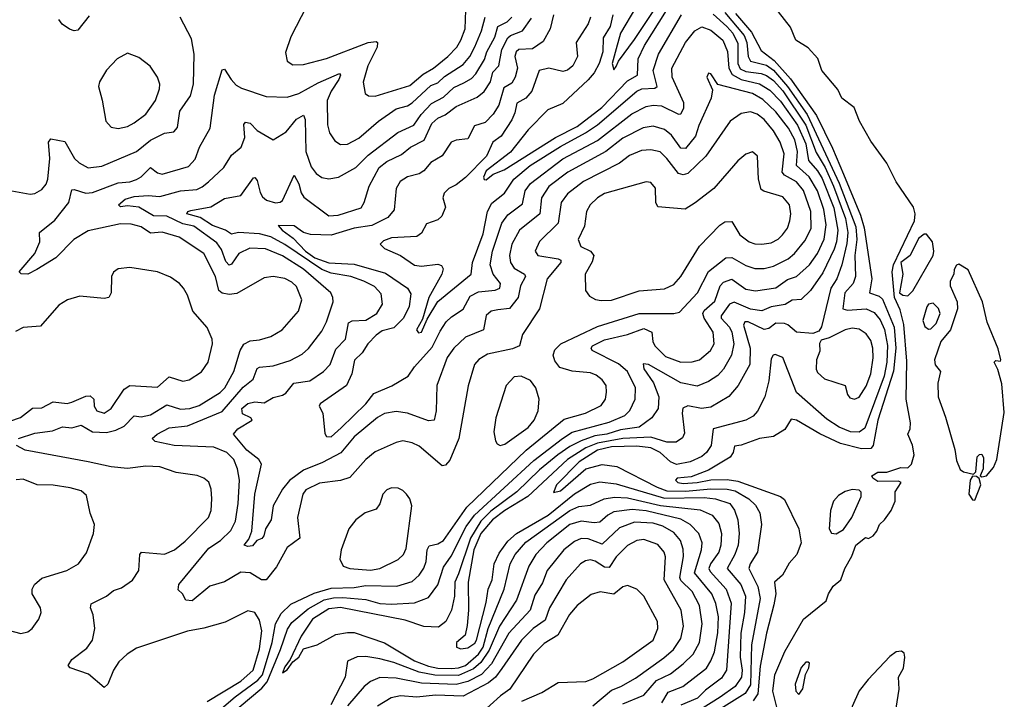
# Model space of a CAD drawing. Extents: x 1603745 to 1745082, y 385868 to 533966.
# Tile 567 of 646: x 1625090 to 1629342, y 524220 to 527154. Entities that reach past the tile are written whole.
import ezdxf

# ---------------------------------------------------------------- set-up
doc = ezdxf.new("R2010")
doc.units = 0

msp = doc.modelspace()

# ---------------------------------------------------------------- linework, layer by layer
at = {"layer": '0CON20XD'}
for points in [[(1628392.9, 524052.9), (1628342.1, 524255), (1628351.1, 524325), (1628394.6, 524425.4), (1628475, 524565.8), (1628572.5, 524645), (1628582, 524675), (1628602, 524708), (1628636.2, 524735), (1628652.5, 524785), (1628683, 524837), (1628700.8, 524885), (1628741.7, 524918.3), (1628755, 524914.4), (1628775, 524926), (1628790.6, 524945), (1628802.2, 524975), (1628825, 524993.8), (1628853.2, 525035), (1628871.1, 525075), (1628870.8, 525115), (1628896, 525155), (1628885, 525160.8), (1628795, 525160), (1628774, 525175), (1628770, 525185), (1628795, 525200.8), (1628835, 525200.4), (1628895, 525221.1), (1628925, 525219.4), (1628940.8, 525235), (1628952.2, 525275), (1628945, 525316.7), (1628925.8, 525365), (1628935, 525387.5), (1628936.7, 525413.3), (1628917.8, 525515), (1628920.7, 525679.3), (1628907.3, 525837.3), (1628891.4, 525901.4), (1628868.1, 525955), (1628857.3, 526065), (1628863.1, 526095), (1628953.4, 526285), (1628956.8, 526315), (1628950.2, 526345), (1628874.4, 526454.4), (1628834.9, 526534.9), (1628765, 526630), (1628716.6, 526715), (1628693.9, 526775), (1628640.4, 526815), (1628623, 526853), (1628554.3, 526934.3), (1628536.6, 526986.6), (1628495, 527032), (1628441.2, 527065), (1628418.8, 527121.2), (1628315.2, 527255.2)], [(1626328.7, 527211.3), (1626260.5, 527079.5), (1626238, 527012), (1626245.3, 526975.3), (1626269.1, 526959.1), (1626315, 526960.4), (1626415, 526986.7), (1626595, 527055.7), (1626629.7, 527059.7), (1626635.4, 527055), (1626633.4, 527035), (1626593.4, 526955), (1626573.7, 526883.7), (1626582.5, 526835), (1626595.5, 526825.5), (1626625, 526823.6)], [(1627650.9, 527175), (1627639.1, 527125), (1627609.8, 527075), (1627607.9, 527015), (1627592.4, 526965), (1627570.6, 526925), (1627545, 526894.8), (1627435, 526792.2), (1627371.2, 526765), (1627285, 526678.8), (1627208.8, 526581.2), (1627105, 526500.6), (1627093.3, 526473.3), (1627095, 526463.3), (1627105, 526462.7), (1627135, 526487.5), (1627182.2, 526505), (1627404.2, 526645.8), (1627497.6, 526692.4), (1627603.9, 526775), (1627715, 526890.2), (1627758.1, 526915), (1627761.2, 526985), (1627788.3, 527041.7), (1627915, 527244.7)], [(1627748.4, 527205), (1627684.9, 527095.1), (1627665, 527028.5), (1627648, 526965), (1627655, 526936.7), (1627665, 526951.2), (1627675.5, 526975), (1627745, 527067.6), (1627845, 527218.9)], [(1624975, 526430), (1625135, 526400), (1625155, 526403.3), (1625185, 526420.6), (1625205, 526444.2), (1625211.1, 526465), (1625220, 526555), (1625213.8, 526625), (1625225, 526640), (1625285, 526627.8), (1625326.2, 526555), (1625346.1, 526536.1), (1625385, 526514), (1625445, 526521.2), (1625595, 526584.2), (1625655, 526633.9), (1625715, 526663.6), (1625755, 526670), (1625771.2, 526688.8), (1625781.4, 526758.6), (1625827.2, 526825), (1625840.7, 526875), (1625843.6, 527005), (1625831.8, 527071.7), (1625782.9, 527165)], [(1625084.2, 525345), (1625155, 525368.6), (1625231.5, 525378.5), (1625275, 525396.7), (1625315, 525391.6), (1625355, 525402.7), (1625405, 525374), (1625465, 525371), (1625505, 525380.9), (1625541.8, 525398.2), (1625585, 525444.1), (1625615, 525439.7), (1625655, 525448), (1625725, 525491), (1625785, 525471.7), (1625825, 525475.6), (1625865, 525488.3), (1625955, 525544.2), (1625975.7, 525565), (1626014, 525635), (1626042.2, 525725), (1626057.7, 525752.2), (1626085, 525767.9), (1626125, 525771.5), (1626175, 525785.6), (1626222.9, 525815), (1626293.6, 525895), (1626307.7, 525945), (1626285, 526001.5), (1626265, 526020.8), (1626235, 526036.6), (1626185, 526044.6), (1626145, 526039.4), (1626028.1, 525971.9), (1625995, 525967.2), (1625965, 525973.6), (1625950.6, 525985), (1625935.2, 526045), (1625885.3, 526145), (1625779.2, 526215), (1625705, 526236.2), (1625655, 526232.8), (1625615, 526259.7), (1625571.7, 526271.7), (1625525, 526271.8), (1625385, 526242.1), (1625324.1, 526205), (1625245.6, 526125), (1625164.6, 526075.4), (1625125, 526055.8), (1625096.7, 526056.7), (1625087.5, 526065), (1625155.8, 526144.2), (1625176.4, 526195), (1625175.8, 526235), (1625241.4, 526288.6), (1625301.9, 526365), (1625315, 526418.6), (1625325, 526420.4), (1625375, 526404.3), (1625405, 526407.1), (1625515, 526449.5), (1625565, 526453.9), (1625595, 526463.2), (1625615, 526475.3), (1625655, 526516.2), (1625685, 526492.8), (1625705, 526487.1), (1625819.4, 526520.6), (1625848.1, 526551.9), (1625866.8, 526603.2), (1625913.2, 526685), (1625931.7, 526828.3), (1625965, 526938), (1625975, 526940), (1626002.9, 526895), (1626025, 526871.5), (1626048.5, 526858.5), (1626155, 526822.1), (1626245, 526819.2), (1626295, 526835.3), (1626378.6, 526881.4), (1626471.2, 526921.2), (1626475.3, 526915), (1626468, 526895), (1626434.8, 526845), (1626417.5, 526805), (1626419.5, 526699.5), (1626427.9, 526665), (1626450.1, 526630.1), (1626475, 526615.5), (1626505, 526616.2), (1626555, 526642.8), (1626638.7, 526715), (1626715, 526769.3), (1626765, 526782.3), (1626785, 526794.4), (1626865, 526869.2), (1626895, 526881.5), (1626925, 526909), (1627005, 526959.7), (1627033.9, 526995), (1627055, 527036.2), (1627084.8, 527105), (1627099.5, 527165)], [(1625389.4, 527170.6), (1625341.7, 527108.3), (1625325, 527105.2), (1625305, 527113.3), (1625274, 527134), (1625259.1, 527155)], [(1627605, 525598.5), (1627579.7, 525619.7), (1627555, 525629.7), (1627475, 525636), (1627421.9, 525651.9), (1627401.2, 525681.2), (1627393.9, 525706.1), (1627401, 525729), (1627426.3, 525753.7), (1627585, 525829.8), (1627764.3, 525885.7), (1627915, 525884.7), (1627938.7, 525891.3), (1628017.1, 525975), (1628063.7, 526066.3), (1628139.2, 526125), (1628165, 526126.7), (1628225, 526092.4), (1628265, 526079.5), (1628305, 526079.7), (1628345, 526089.1), (1628408, 526122), (1628435.9, 526145), (1628480.4, 526199.6), (1628507.4, 526252.6), (1628506.6, 526325), (1628475, 526416.6), (1628445, 526454), (1628392.4, 526482.4), (1628382, 526495), (1628390.8, 526575), (1628373.9, 526625), (1628345, 526673.4), (1628305, 526723.1), (1628275, 526745.8), (1628245, 526755.9), (1628205, 526748.2), (1628158.2, 526715), (1628052.8, 526565), (1627975, 526489.2), (1627955, 526484.6), (1627935, 526489.6), (1627885, 526554.7), (1627855, 526582.8), (1627815, 526592.2), (1627775, 526588.4), (1627723.2, 526566.8), (1627679.5, 526535), (1627525, 526455.7), (1627455, 526401.6), (1627427.5, 526365), (1627415.7, 526275), (1627334.4, 526195.6), (1627316.2, 526155), (1627327.5, 526135), (1627415, 526121.7), (1627426.2, 526115), (1627426.9, 526105), (1627367.1, 526035), (1627335.3, 525905), (1627260.5, 525795), (1627248, 525745), (1627217.9, 525732.1), (1627109.6, 525710.4), (1627072.8, 525687.2), (1627054.6, 525665), (1627026.4, 525573.6), (1626985.9, 525345), (1626947.9, 525252.1), (1626928.9, 525231.1), (1626915, 525228.2), (1626815, 525312.3), (1626785, 525327.5), (1626745, 525335.4), (1626715, 525328.8), (1626625, 525288.2), (1626585, 525254.5), (1626515, 525177.7), (1626475, 525164.6), (1626385, 525152.1), (1626325, 525123.5), (1626312.7, 525105), (1626289.3, 525005), (1626300, 524915), (1626245.7, 524874.3), (1626198.8, 524791.2), (1626155, 524735.5), (1626134, 524735), (1626085, 524766.1), (1626045, 524768), (1625975, 524726.6), (1625911.4, 524708.6), (1625835, 524644.5), (1625808, 524648), (1625793.3, 524675), (1625775, 524692.5), (1625777.9, 524715), (1625907.2, 524872.8), (1625957.7, 524905), (1626002.2, 524947.8), (1626021.5, 524988.5), (1626033.7, 525065), (1626039, 525165), (1626030.8, 525215), (1626014.6, 525255), (1625984.7, 525284.7), (1625928.2, 525308.2), (1625757.5, 525315), (1625675, 525332.5), (1625662, 525345), (1625683.1, 525365), (1625735, 525391.1), (1625815, 525399.8), (1625965, 525462.9), (1626055, 525567.2), (1626097.6, 525602.4), (1626115, 525647.9), (1626125.7, 525654.3), (1626185, 525659.3), (1626257.5, 525682.5), (1626310.1, 525709.9), (1626336.4, 525733.6), (1626395, 525809.6), (1626415, 525849.2), (1626442.9, 525935), (1626442.7, 525955), (1626433.3, 525975), (1626315, 526077.4), (1626225, 526134.5), (1626150.8, 526165), (1626083.2, 526166.8), (1626036.2, 526143.8), (1626005, 526097.7), (1625995, 526094.6), (1625980.3, 526110.3), (1625961.4, 526161.4), (1625940.6, 526190.6), (1625841.8, 526261.8), (1625795, 526272), (1625725, 526305.6), (1625667.2, 526307.2), (1625603.9, 526343.9), (1625555, 526350), (1625525.9, 526345.9), (1625516.2, 526355), (1625545, 526379.6), (1625585, 526390.6), (1625644.5, 526394.5), (1625695, 526390.2), (1625785, 526414.3), (1625855, 526421.1), (1625878.5, 526431.5), (1625905, 526453.9), (1625971.4, 526515), (1626005, 526568.9), (1626046.7, 526603.3), (1626061.8, 526645), (1626058.2, 526701.8), (1626065, 526710.9), (1626085, 526707.1), (1626115.6, 526675), (1626185, 526635.6), (1626240.9, 526669.1), (1626285, 526723.7), (1626315, 526742.2), (1626323.2, 526723.3), (1626325.2, 526585.2), (1626348.7, 526518.7), (1626369.6, 526489.6), (1626395, 526471.8), (1626425, 526467.3), (1626466.2, 526473.8), (1626542.1, 526515), (1626595, 526568.6), (1626722.7, 526667.3), (1626791.9, 526698.1), (1626823.7, 526745), (1626868.7, 526791.3), (1626920.2, 526819.8), (1626965, 526861.6), (1627008.5, 526881.5), (1627040.4, 526899.6), (1627059.9, 526920.1), (1627097.5, 526982.5), (1627106.7, 527015), (1627142.1, 527077.9), (1627155, 527124.7), (1627194.9, 527145.1), (1627215.1, 527164.9)], [(1627394.8, 527175), (1627381.1, 527115), (1627350, 527060), (1627305, 527028.6), (1627245.5, 527024.5), (1627234.4, 527015.6), (1627227.9, 526995), (1627239.6, 526945), (1627230, 526905), (1627215, 526879.3), (1627180.4, 526859.6), (1627159.3, 526785), (1627135, 526746.1), (1627100.2, 526709.7), (1627054, 526696), (1627025, 526639.2), (1626975, 526633.6), (1626953.3, 526625), (1626913.6, 526566.4), (1626865, 526537.9), (1626835, 526501.2), (1626815, 526488.9), (1626765, 526475.4), (1626733.3, 526455), (1626716.2, 526425), (1626706.7, 526333.3), (1626679.9, 526300.1), (1626610.4, 526265), (1626535, 526254.1), (1626435, 526223.8), (1626346.4, 526226.4), (1626315, 526234.7), (1626301.1, 526245), (1626275, 526263.2), (1626206.7, 526265), (1626224.1, 526245), (1626270.9, 526210.9), (1626324.7, 526155), (1626365, 526125.3), (1626425, 526104.2), (1626535, 526098.9), (1626669.3, 526059.3), (1626765.2, 525995.2), (1626779.6, 525969.6), (1626772.4, 525915), (1626747.9, 525865), (1626705, 525823.7), (1626655, 525809.8), (1626628.8, 525791.2), (1626593.9, 525755), (1626568.2, 525715), (1626535.6, 525684.4), (1626524.8, 525625), (1626501.2, 525575), (1626387.1, 525495), (1626383.1, 525485), (1626399.6, 525455), (1626407.6, 525367.6), (1626414.4, 525354.4), (1626435, 525353.1), (1626478.5, 525391.5)], [(1626625, 526823.6), (1626775, 526870), (1626831.8, 526918.2), (1626876.3, 526945), (1626938.9, 526995), (1626977, 527035), (1626995.6, 527065), (1627014, 527115), (1627017.2, 527195)], [(1627554.7, 527165), (1627545, 527135.7), (1627492.7, 527055), (1627498.2, 526995), (1627479.1, 526955), (1627455, 526935.6), (1627435, 526929.5), (1627375, 526944.1), (1627332.7, 526935), (1627301.2, 526845), (1627276.2, 526815), (1627236.5, 526793.5), (1627228.4, 526751.6), (1627215, 526721.5), (1627169.5, 526650.5), (1627133.2, 526625), (1627105.2, 526565), (1627015, 526471.8), (1626975, 526440.8), (1626943.3, 526425), (1626923.6, 526405), (1626916.5, 526385), (1626928.2, 526345), (1626913.5, 526305), (1626895, 526290.2), (1626847.3, 526272.7), (1626825, 526232.8), (1626805, 526217.1), (1626695, 526211.5), (1626661.2, 526198.8), (1626646.7, 526185), (1626665.5, 526165.5), (1626734, 526135), (1626795, 526093.7), (1626825, 526090.2), (1626895, 526098.5), (1626912, 526092), (1626918.3, 526078.3), (1626913.2, 526055), (1626856.6, 525955), (1626829.2, 525860.8), (1626803.2, 525815), (1626812, 525802), (1626825, 525804.6), (1626848.8, 525861.2), (1626895, 525937.5), (1627039.6, 526055), (1627045.5, 526105), (1627091.2, 526228.8), (1627109.5, 526325), (1627128.9, 526361.1), (1627183.3, 526405), (1627223.6, 526465), (1627294.8, 526525), (1627425, 526606.8), (1627533.8, 526665), (1627585, 526699.7), (1627754.9, 526845.1), (1627777.1, 526855), (1627832, 526858), (1627843.3, 526865), (1627825.5, 526935), (1627848.3, 527005), (1627947.4, 527175)], [(1628085, 527177), (1628144.2, 527125), (1628169.3, 527095), (1628190.5, 527050.5), (1628191.7, 526965), (1628201.7, 526941.7), (1628225, 526929.5), (1628291.6, 526921.6), (1628315, 526913.2), (1628345, 526891.1), (1628385, 526846.1), (1628485, 526699.1), (1628529.8, 526579.8), (1628567.8, 526515), (1628604.6, 526435), (1628655.3, 526295), (1628665.7, 526235), (1628661.9, 526188.1), (1628640.8, 526095), (1628618, 526035), (1628592.4, 525995), (1628552.6, 525827.4), (1628540.6, 525809.4), (1628515, 525798.9), (1628445, 525804.6), (1628406.5, 525836.5), (1628391.8, 525841.8), (1628355, 525843.5), (1628325, 525821.1), (1628305, 525816.6), (1628235, 525849.1), (1628220.7, 525849.3), (1628215.7, 525835), (1628244.2, 525735), (1628242.5, 525665), (1628192.4, 525575), (1628152.7, 525527.3), (1628075, 525480.7), (1628034.2, 525475.8), (1627975, 525486.1), (1627953.6, 525476.4), (1627950, 525455), (1627961.2, 525368.8), (1627951.8, 525348.2), (1627925, 525329.5), (1627885, 525330), (1627815, 525351), (1627695, 525346), (1627585, 525325.7), (1627535.3, 525304.7), (1627455.4, 525255), (1627284.4, 525095), (1627184.2, 525035), (1627132, 524995), (1627081.6, 524935), (1627050.8, 524865), (1627026.3, 524725), (1627027.5, 524605), (1627021.7, 524538.3)], [(1628135, 527185.5), (1628217.7, 527085), (1628230.5, 527055), (1628236.2, 526995), (1628245, 526975.3), (1628315, 526957.2), (1628345.2, 526935.2), (1628405.3, 526865.3), (1628491.1, 526745), (1628628.5, 526448.5), (1628700.9, 526259.1), (1628704.3, 526205), (1628696.2, 526135), (1628698.7, 526045), (1628688.9, 526015), (1628653.1, 525975), (1628644.2, 525905), (1628665, 525899.1), (1628745, 525905.2), (1628779.5, 525889.5), (1628805, 525858.2), (1628825, 525816.1), (1628836.9, 525746.9), (1628834.5, 525675), (1628823, 525615), (1628739.6, 525390.4), (1628715, 525372.6), (1628677.5, 525375), (1628628.5, 525395), (1628575, 525428.9), (1628444, 525544), (1628385.5, 525695), (1628352, 525708), (1628343.9, 525706.1), (1628335, 525690), (1628325.2, 525595), (1628307.2, 525525), (1628275.9, 525464.1), (1628257.6, 525442.4), (1628225.3, 525424.7), (1628085, 525388), (1628075.9, 525315), (1628055.3, 525285), (1628035, 525268.6), (1627985.1, 525244.9), (1627926.3, 525233.7), (1627900, 525245), (1627855.7, 525285.7), (1627815, 525304.9), (1627755, 525313), (1627645, 525309.9), (1627585, 525294.7), (1627505.2, 525245), (1627407.9, 525145), (1627395, 525112.5), (1627425, 525120.3), (1627535, 525214.5), (1627605, 525233), (1627668.6, 525225), (1627842, 525135), (1627885, 525119.4), (1627965, 525118.3), (1628075, 525127.7), (1628145, 525126.5), (1628179.6, 525119.6), (1628239, 525085), (1628267.7, 525057.7), (1628285.8, 525025), (1628293.3, 524975), (1628275.3, 524855), (1628244.2, 524805), (1628238.6, 524785), (1628277.2, 524707.2), (1628287.8, 524655), (1628249.4, 524455), (1628245, 524281.8), (1628223, 524245), (1628095.4, 524165.4)], [(1628180.7, 527180.7), (1628250.5, 527100.5), (1628291.4, 527021.4), (1628348.2, 526978.2), (1628418.1, 526898.1), (1628530, 526740), (1628599.8, 526599.8), (1628647.3, 526487.3), (1628720.3, 526310.3), (1628737.2, 526255), (1628769.8, 526035), (1628759.4, 525975), (1628800.8, 525960.8), (1628815, 525947.2), (1628866.4, 525826.4), (1628873.5, 525735), (1628863.2, 525636.8), (1628794.9, 525424.9), (1628775.1, 525314.9), (1628765, 525301.9), (1628725, 525300.3), (1628635, 525323.9), (1628545, 525365.6), (1628444.7, 525424.7), (1628420.9, 525429.1), (1628393.3, 525385), (1628345.1, 525354.9), (1628285, 525345.3), (1628205, 525316.9), (1628176.9, 525313.1), (1628171.3, 525285), (1628158.4, 525265), (1628065, 525208.5), (1627989.9, 525180.1), (1627928.8, 525175), (1627921.9, 525165), (1627932.2, 525155), (1627955, 525151.7), (1628015.8, 525155), (1628075, 525167.8), (1628145, 525168), (1628190.9, 525160.9), (1628375, 525095.3), (1628392, 525082), (1628454.2, 524955), (1628464.6, 524895), (1628445.4, 524845), (1628412.7, 524807.3), (1628384.1, 524755.9), (1628350, 524725), (1628355.6, 524675), (1628347, 524627), (1628314.8, 524505), (1628287.3, 524362.7), (1628276.9, 524243.1), (1628256.8, 524213.2)], [(1628114.6, 526005.4), (1628129.7, 526020.3), (1628165, 526034.2), (1628225, 525990.5), (1628266.8, 525983.2), (1628355, 525996.7), (1628405, 526031.6), (1628445, 526044.7), (1628500.5, 526095), (1628535, 526144.6), (1628563.5, 526206.5), (1628572, 526268), (1628562, 526335), (1628534.9, 526415), (1628499.7, 526475), (1628443.8, 526523.8), (1628448.2, 526585), (1628436.8, 526635), (1628409.3, 526685), (1628355, 526756.3), (1628299.4, 526809.4), (1628255, 526835.7), (1628104, 526874), (1628075, 526920), (1628065, 526922.5), (1628056.7, 526905), (1628081.2, 526851.2), (1628076.5, 526815), (1628022.4, 526697.6), (1628008.6, 526651.3), (1627965, 526597.5), (1627945, 526599.1), (1627905, 526655.9), (1627875, 526679.5), (1627825, 526694.8), (1627782.5, 526687.5), (1627695, 526641.6), (1627620.3, 526585), (1627456.6, 526495), (1627375, 526433.3), (1627343.5, 526385), (1627335.7, 526315), (1627248.2, 526245), (1627214.4, 526185), (1627205.7, 526135), (1627209.8, 526105), (1627225, 526081.6), (1627269.5, 526055), (1627273.8, 526045), (1627252.6, 526005), (1627243, 525955), (1627205, 525906.8), (1627155, 525900.5), (1627125.3, 525894.7), (1627103.8, 525876.2), (1627092.2, 525815), (1627015, 525783.2), (1626965, 525735.4), (1626935.8, 525695), (1626891.6, 525575), (1626888.1, 525465), (1626880, 525425), (1626855, 525421.5), (1626765.2, 525455.2), (1626715, 525462.7), (1626665, 525453.9), (1626635, 525435.9), (1626535, 525353.2), (1626476, 525284), (1626398, 525242), (1626315, 525208.3), (1626255, 525164.3), (1626225, 525126.5), (1626184.4, 525055), (1626175.2, 524994.8), (1626151.8, 524955), (1626144.6, 524925), (1626135, 524913.6), (1626114.2, 524905), (1626095, 524882.7), (1626075, 524878.9), (1626058.8, 524885), (1626079.3, 524910.7), (1626092.3, 524945), (1626105.4, 525104.6), (1626134.6, 525235), (1626122.7, 525255), (1626070.6, 525295), (1626013.1, 525365), (1626032, 525388), (1626093.3, 525425), (1626087.5, 525435), (1626052.7, 525452.7), (1626048.9, 525475), (1626075, 525496.7), (1626105, 525504.5), (1626145, 525499.2), (1626185, 525522.1), (1626225, 525532.3), (1626238.7, 525541.3), (1626273.3, 525585), (1626342.5, 525595), (1626402.5, 525635), (1626430, 525665), (1626455, 525731.5), (1626496.2, 525775), (1626509.6, 525845), (1626525, 525853.3), (1626585, 525856.6), (1626631.8, 525885), (1626656.9, 525925), (1626650.2, 525970.2), (1626621.8, 526001.8), (1626575.5, 526025), (1626519.4, 526045), (1626435, 526059.9), (1626395, 526074.6), (1626235, 526183.6), (1626175, 526217), (1626125, 526229.3), (1626035.4, 526234.6), (1626005, 526227.9), (1625978.5, 526245), (1625922.5, 526265), (1625869.3, 526299.3), (1625812, 526315), (1625815.8, 526325), (1625829.4, 526330.6), (1625915, 526345.3), (1625975, 526382.4), (1626045, 526394.6), (1626098.9, 526471.1), (1626105, 526472.2), (1626115, 526460), (1626127.8, 526407.8), (1626139, 526389), (1626155.6, 526375), (1626195, 526363.1), (1626214.7, 526365.3), (1626225, 526373.6), (1626275, 526482.9), (1626295.1, 526445.1), (1626305, 526405.6), (1626317.2, 526387.2), (1626425, 526307.1), (1626465, 526309.7), (1626565, 526342.2), (1626577.9, 526365), (1626599.5, 526435), (1626641.8, 526515), (1626675, 526542), (1626738.8, 526571.2), (1626777.2, 526602.8), (1626836.5, 526633.5), (1626869, 526705), (1626895, 526729), (1626926.7, 526743.3), (1626975, 526779.6), (1627065, 526819.2), (1627095.9, 526844.1), (1627123.7, 526885), (1627132.9, 526927.1), (1627159.4, 526955), (1627171.5, 527025), (1627198.3, 527075), (1627208.9, 527085), (1627261.6, 527105), (1627300.3, 527159.7)], [(1626478.5, 525391.5), (1626584.7, 525495), (1626619.9, 525540.1), (1626696.7, 525573.3), (1626766.9, 525615), (1626794.1, 525655), (1626870.4, 525739.6), (1626905, 525809.6), (1626931.4, 525848.6), (1626955, 525871.6), (1627005, 525903.9), (1627035, 525960.3), (1627070.6, 525979.4), (1627143.8, 525986.2), (1627163.2, 525995), (1627165.7, 526015), (1627134.3, 526055), (1627121.7, 526095), (1627131.1, 526155), (1627171.7, 526275), (1627198, 526312), (1627261, 526359), (1627273.2, 526415), (1627295, 526447.2), (1627435, 526552.4), (1627585, 526632.2), (1627732.8, 526747.2), (1627795, 526778.9), (1627825, 526784.3), (1627861.7, 526781.7), (1627935, 526745.4), (1627945, 526747.8), (1627957.8, 526772.2), (1627957.6, 526795), (1627906.8, 526905), (1627906.6, 526945), (1627964.6, 527055.4), (1628005, 527106), (1628035, 527123.4), (1628075, 527108.1), (1628125.9, 527065), (1628146.1, 527016.1), (1628152.3, 526945), (1628167.2, 526917.2), (1628205, 526896), (1628285, 526876.4), (1628329.3, 526849.3), (1628375, 526802.7), (1628448.8, 526698.8), (1628485, 526617.2), (1628495.7, 526545.7), (1628535, 526501.2), (1628555, 526467.6), (1628605, 526341.3), (1628622.8, 526245), (1628617.7, 526195), (1628607.4, 526162.6), (1628558.7, 526061.3), (1628505, 525984), (1628465, 525945.9), (1628425, 525942.2), (1628395, 525923.5), (1628335, 525913.5), (1628295, 525897.5), (1628245, 525904.1), (1628175, 525934.4), (1628155, 525925.8), (1628119.6, 525875), (1628118.5, 525865), (1628155, 525826.8), (1628165.5, 525805), (1628174.4, 525755), (1628163.8, 525705), (1628129.5, 525645), (1628105, 525618), (1628065, 525591.9), (1628015, 525571.4), (1627945, 525586), (1627805, 525665.2), (1627782.7, 525667.3), (1627785, 525645.7), (1627826.5, 525586.5), (1627849.6, 525525), (1627846.6, 525475), (1627820, 525435), (1627765, 525394.6), (1627685, 525383.6), (1627625, 525364.9), (1627572.9, 525357.1), (1627514, 525336), (1627465, 525311.3), (1627413.8, 525275), (1627335, 525210), (1627236.2, 525115), (1627125, 525031.9), (1627081.2, 524988.8), (1627036.2, 524915), (1626985, 524760.9), (1626969.6, 524725), (1626968, 524665), (1626954.2, 524605), (1626929.6, 524555), (1626899, 524531), (1626835, 524533.8), (1626755, 524561.1), (1626475, 524616.3), (1626425, 524609.6), (1626354.8, 524565), (1626305, 524492.5), (1626258.6, 524391.4), (1626235, 524360), (1626225, 524334), (1626245, 524346.2), (1626268.8, 524381.2), (1626295, 524402), (1626315, 524438), (1626375, 524454.3), (1626455, 524499), (1626505, 524508.7), (1626535, 524507.9), (1626665, 524464.1), (1626794.4, 524385), (1626855, 524363.3), (1626895, 524354.6), (1626955, 524353.2), (1626985, 524355.3), (1627015, 524365.8), (1627070.7, 524415), (1627090.7, 524445), (1627112.6, 524525), (1627182.3, 524695), (1627207.5, 524805), (1627229.1, 524845), (1627275, 524898), (1627465, 525034.3), (1627505, 525052.3), (1627555, 525057.5), (1627614.3, 525085.7), (1627658.2, 525091.8), (1627715, 525089.5), (1627856.8, 525056.8), (1628028.1, 525038.1), (1628080.4, 525015), (1628109.2, 524979.2), (1628120, 524935), (1628117.1, 524885), (1628108.3, 524855), (1628072.3, 524805), (1628065.5, 524785), (1628070.9, 524770.9), (1628140.6, 524695), (1628162.8, 524635), (1628142.3, 524345), (1628119.8, 524310.2), (1628050.9, 524259.1), (1628016.4, 524225), (1627945, 524194.1)], [(1625515, 526684.4), (1625555, 526693.3), (1625585, 526707.8), (1625635, 526745.6), (1625676.4, 526805), (1625694.4, 526855), (1625695.6, 526875), (1625685.7, 526905), (1625653.2, 526953.2), (1625605, 526990.8), (1625555, 527009.2), (1625511.2, 526985), (1625464.6, 526935.4), (1625434.2, 526885), (1625430, 526865), (1625446.6, 526806.6), (1625461.4, 526715), (1625485, 526690), (1625515, 526684.4)], [(1627600.9, 525940.9), (1627645, 525943.4), (1627765, 525982.9), (1627875, 525991.2), (1627915, 526011.2), (1627944.6, 526045), (1628025, 526176.4), (1628113.1, 526266.9), (1628135, 526280.8), (1628165, 526282), (1628200, 526225), (1628240, 526195), (1628265, 526186.1), (1628295, 526184), (1628335, 526190.7), (1628365, 526206.2), (1628383.8, 526225), (1628405, 526254.4), (1628416, 526285), (1628420.4, 526315), (1628414.6, 526355), (1628385, 526389.6), (1628302.8, 526412.8), (1628291.1, 526421.1), (1628280, 526465), (1628275.7, 526565), (1628255, 526584), (1628225, 526572.9), (1628190.8, 526545), (1628087.5, 526425), (1628007.1, 526362.9), (1627964.1, 526335.9), (1627845.9, 526345.9), (1627836.6, 526365), (1627835, 526426), (1627815, 526451.1), (1627795, 526453.6), (1627615, 526402.7), (1627585, 526385.3), (1627553.8, 526355), (1627538.2, 526325), (1627528.2, 526261.8), (1627502.1, 526205), (1627512.5, 526175), (1627555, 526154), (1627569.1, 526135), (1627562, 526108), (1627531.2, 526055), (1627533.1, 525985), (1627550.7, 525960.7), (1627576.2, 525946.2), (1627600.9, 525940.9)], [(1628925, 525961.1), (1628947.1, 525982.9), (1629034.3, 526135), (1629037.7, 526155), (1629031.9, 526195), (1629005, 526228.5), (1628995, 526227.5), (1628971.3, 526208.7), (1628934.7, 526135), (1628894.4, 526105), (1628903, 526055), (1628889.5, 525975), (1628903.9, 525963.9), (1628925, 525961.1)], [(1625005, 525406.1), (1625093.9, 525436.1), (1625145, 525476.2), (1625185, 525478.2), (1625235, 525503.6), (1625295, 525496.9), (1625315, 525501.8), (1625375, 525528), (1625395, 525529.2), (1625410.5, 525515), (1625412.3, 525485), (1625423.3, 525465), (1625455, 525455.6), (1625484.3, 525475), (1625541.7, 525558.3), (1625565, 525574.1), (1625685, 525566.7), (1625735, 525612.5), (1625795, 525592.9), (1625821.7, 525598.3), (1625875, 525633.6), (1625903.3, 525675), (1625921.9, 525755), (1625921.4, 525775), (1625899.2, 525825), (1625837.8, 525895), (1625814.6, 525964.6), (1625797.5, 525995), (1625780, 526015), (1625741.7, 526041.7), (1625685.5, 526065.5), (1625565, 526084.2), (1625515, 526078), (1625495, 526063.3), (1625486, 526045), (1625484.3, 525975), (1625475, 525954.2), (1625455, 525950), (1625350.2, 525959.8), (1625296.1, 525943.9), (1625259.3, 525920.7), (1625179.8, 525830.2), (1625104.5, 525825.5), (1625072.1, 525807.9)], [(1629245, 525180), (1629265, 525184.2), (1629295, 525220), (1629309.5, 525255), (1629341.7, 525458.3), (1629331.7, 525581.7), (1629314.2, 525644.2), (1629297.5, 525675), (1629305, 525682.5), (1629325, 525680), (1629326.7, 525685), (1629315, 525732.5), (1629267.7, 525847.7), (1629248.1, 525935), (1629185, 526073.8), (1629145, 526098.5), (1629135, 526094), (1629125.6, 526075), (1629123.3, 526055), (1629108.4, 526025), (1629107.5, 526005), (1629138.8, 525935), (1629140, 525905), (1629109.1, 525815), (1629067.6, 525765), (1629040.3, 525685), (1629043.4, 525663.4), (1629065.9, 525635), (1629054.8, 525584.8), (1629056.7, 525525), (1629087.3, 525437.3), (1629127.4, 525297.4), (1629135, 525250.6), (1629151.4, 525211.4), (1629165, 525201.1), (1629208.3, 525191.7), (1629218.3, 525201.7), (1629224.2, 525265.8), (1629235, 525276.7), (1629245, 525277.5), (1629251.7, 525261.7), (1629250, 525215), (1629237.5, 525185), (1629245, 525180)], [(1626038, 524185), (1626135, 524267.8), (1626158.6, 524295), (1626215.7, 524434.3), (1626247.1, 524522.9), (1626265, 524551.1), (1626335, 524610.7), (1626405, 524648.5), (1626445, 524658.3), (1626485, 524659.8), (1626585, 524650.2), (1626645, 524633.1), (1626695, 524629.9), (1626795, 524636.1), (1626855, 524659.2), (1626895, 524713.5), (1626920.3, 524789.7), (1626952.8, 524837.2), (1627018.3, 524965), (1627053.5, 525015), (1627309.7, 525250.3), (1627433.6, 525345), (1627475, 525373.1), (1627635, 525416.7), (1627703.1, 525445), (1627724.1, 525465.9), (1627747.1, 525515), (1627749.8, 525565), (1627715, 525634.7), (1627675, 525668.3), (1627561.5, 525725), (1627557.9, 525735), (1627563.9, 525745), (1627615, 525772), (1627715, 525795.2), (1627785, 525821.1), (1627820, 525805), (1627823.8, 525765), (1627832.5, 525745), (1627879.3, 525699.3), (1627945, 525675.2), (1627993.3, 525676.7), (1628024.8, 525685.2), (1628073.1, 525725), (1628088.2, 525755), (1628083.8, 525805), (1628046, 525865), (1628039.7, 525885), (1628045, 525898.6), (1628092.1, 525937.9), (1628114.6, 526005.4)], [(1629015, 525817.5), (1629025, 525818.8), (1629047.2, 525842.8), (1629064, 525885), (1629057.5, 525907.5), (1629035, 525930.5), (1629015, 525925.4), (1629006.5, 525913.5), (1628990.5, 525855), (1628998.6, 525828.6), (1629015, 525817.5)], [(1628695, 525515.6), (1628715, 525524.3), (1628745, 525571.4), (1628765, 525624.2), (1628776, 525694), (1628773.8, 525735), (1628765, 525769.4), (1628745, 525797.9), (1628715, 525818), (1628685, 525821.8), (1628655, 525814.6), (1628585, 525780), (1628550.5, 525769.5), (1628544.3, 525755.7), (1628545, 525722.5), (1628530.6, 525685), (1628529.5, 525645), (1628535, 525630.8), (1628565, 525603.3), (1628654.4, 525574.4), (1628664.5, 525535), (1628675, 525520.6), (1628695, 525515.6)], [(1625921.8, 524145), (1626020.4, 524229.6), (1626118.2, 524301.8), (1626138.4, 524325), (1626180.6, 524465), (1626195.2, 524545), (1626219.5, 524590.5), (1626260.3, 524629.7), (1626362, 524678), (1626435, 524699.3), (1626535, 524702.4), (1626585, 524710.7), (1626718.1, 524708.1), (1626785, 524728.2), (1626815, 524756), (1626835, 524786.4), (1626845.8, 524815), (1626850.2, 524865), (1626857.5, 524882.5), (1626895, 524890.3), (1626919.5, 524905), (1627020.4, 525049.6), (1627277, 525295), (1627441.3, 525428.7), (1627533.1, 525455), (1627601.2, 525488.8), (1627619.5, 525515), (1627624.5, 525545.5), (1627621.8, 525575), (1627605, 525598.5)], [(1627165, 525316), (1627185, 525320.6), (1627285, 525392.7), (1627312, 525425), (1627328.4, 525465), (1627332.5, 525515), (1627318.2, 525565), (1627295, 525595.6), (1627255, 525614.5), (1627225, 525611.9), (1627190.6, 525575), (1627145.5, 525435), (1627137.8, 525375), (1627144.2, 525335), (1627152.2, 525322.2), (1627165, 525316)], [(1625385, 525244.2), (1625113.8, 525295), (1625075.8, 525315.8)], [(1625899.3, 524210.7), (1626045, 524297.8), (1626098.5, 524345), (1626125, 524436.9), (1626135.4, 524515), (1626125, 524561.9), (1626105, 524594.5), (1626075, 524601.2), (1625977.8, 524552.2), (1625885, 524526.1), (1625815, 524514), (1625595, 524440.4), (1625554.5, 524415), (1625518.5, 524381.5), (1625494.5, 524345), (1625470, 524285), (1625455, 524270), (1625387.8, 524327.8), (1625307.5, 524355), (1625300, 524365), (1625315, 524391.2), (1625379.8, 524440.2), (1625404.6, 524475.4), (1625414.4, 524525), (1625407.5, 524585), (1625395.6, 524615), (1625398.1, 524631.9), (1625465, 524664.5), (1625495, 524689.5), (1625529.1, 524700.9), (1625576.5, 524733.5), (1625603.8, 524775), (1625609.5, 524845), (1625615.5, 524854.5), (1625715, 524845.8), (1625758.5, 524865), (1625805, 524902.7), (1625904.6, 525005), (1625916.1, 525035), (1625919.6, 525085), (1625917.3, 525127.3), (1625906.6, 525156.6), (1625884.7, 525174.7), (1625855.9, 525185.9), (1625765, 525198.9), (1625695, 525223.4), (1625635, 525225.8), (1625555, 525215.9), (1625485, 525222.6), (1625385, 525244.2)], [(1625035, 524519.4), (1625095.6, 524504.4), (1625125, 524510.8), (1625144.5, 524525.5), (1625173.1, 524565), (1625183.1, 524595), (1625179.4, 524615), (1625144.4, 524675), (1625144.4, 524695), (1625153.3, 524715), (1625185, 524742.7), (1625293.8, 524775), (1625344, 524805), (1625377.9, 524852.1), (1625409.2, 524935), (1625412.9, 524975), (1625393.6, 525023.6), (1625379.1, 525099.1), (1625355, 525119.5), (1625307.3, 525132.7), (1625235, 525144), (1625165, 525146.2), (1625105, 525169.6), (1625075, 525167.7)], [(1629215, 525080), (1629240.8, 525145), (1629233.3, 525173.3), (1629221.7, 525181.7), (1629205, 525182.5), (1629194.2, 525165.8), (1629188, 525105), (1629205, 525081.2), (1629215, 525080)], [(1626605, 524777.5), (1626645, 524784.4), (1626725, 524822.7), (1626746.9, 524845), (1626758.6, 524871.4), (1626783.3, 525055), (1626774.5, 525084.5), (1626760.8, 525105), (1626745, 525121.4), (1626725, 525130.6), (1626695, 525131.9), (1626675.5, 525124.5), (1626658.6, 525105), (1626645, 525063.8), (1626629.6, 525040.4), (1626581.2, 525025), (1626541.4, 524995), (1626511.1, 524955), (1626477.8, 524865), (1626471.9, 524825), (1626486.2, 524795), (1626515, 524784.5), (1626605, 524777.5)], [(1627021.7, 524538.3), (1627013.4, 524496.6), (1626975.8, 524465), (1626976, 524445), (1626995, 524437.7), (1627025, 524441.2), (1627055, 524462.1), (1627062.2, 524475), (1627105, 524637.5), (1627113.3, 524695), (1627130.7, 524735), (1627139, 524805), (1627159.7, 524850.3), (1627198, 524902), (1627235, 524934.9), (1627372.1, 525015), (1627485, 525106.1), (1627555, 525147.8), (1627595, 525158.4), (1627665, 525150.5), (1627875, 525087.5), (1628045, 525090.7), (1628095, 525085.1), (1628156.8, 525065), (1628176.9, 525036.9), (1628190.8, 524995), (1628196.3, 524935), (1628192.1, 524885), (1628177.7, 524845), (1628144.8, 524785), (1628204, 524715), (1628224.2, 524665), (1628219.6, 524595), (1628203.3, 524505), (1628201.1, 524401.1), (1628210.2, 524345), (1628206.4, 524315), (1628179.4, 524275), (1628115, 524228.3), (1628025, 524172.6)], [(1628615, 524934.2), (1628646.9, 524953.1), (1628683.9, 525005), (1628723.5, 525095), (1628723.3, 525113.3), (1628715, 525121.9), (1628685, 525124.8), (1628655, 525116.5), (1628625, 525099.3), (1628604.5, 525075), (1628591.7, 525035), (1628586, 524956), (1628595, 524936.9), (1628615, 524934.2)], [(1627862.3, 524205), (1627890.2, 524249.8), (1627954, 524275), (1628055, 524354.7), (1628074.8, 524385), (1628090, 524425), (1628104, 524506), (1628107.2, 524575), (1628096.2, 524633.8), (1628078.1, 524675), (1628004.5, 524765), (1628034.8, 524865), (1628037.6, 524895), (1628023.1, 524935), (1627985, 524974.3), (1627945, 524997.9), (1627795, 525033.4), (1627735, 525039.6), (1627655, 525029.1), (1627629.1, 525015), (1627595, 524984.7), (1627571.2, 524981.2), (1627515, 524988.8), (1627465, 524974.5), (1627366.2, 524895), (1627318.8, 524845), (1627288.7, 524795), (1627235, 524647.7), (1627161.8, 524535), (1627117.8, 524432.2), (1627081.5, 524378.5), (1627048.9, 524351.1), (1626985, 524323), (1626883.3, 524323.3), (1626815, 524336.5), (1626705, 524378.6), (1626645.8, 524394.2), (1626585.3, 524404.7), (1626547.5, 524402.5), (1626506.2, 524383.8), (1626496, 524315), (1626434, 524196)], [(1627695, 524200.2), (1627785, 524237.5), (1627839.3, 524300.7), (1627900.3, 524329.7), (1627955, 524372.2), (1627997.6, 524415), (1628024.8, 524465), (1628037.1, 524545), (1628025.2, 524625), (1627993.9, 524685), (1627945, 524733.1), (1627940.4, 524745), (1627956.6, 524836.6), (1627955, 524868), (1627943.1, 524905), (1627915, 524939.6), (1627867.6, 524967.6), (1627825, 524980.3), (1627745.5, 524984.5), (1627680.3, 524959.7), (1627605, 524888.8), (1627545, 524912.9), (1627515, 524914.4), (1627485, 524900.7), (1627439.7, 524865), (1627368.1, 524775), (1627347.3, 524722.7), (1627315, 524669.1), (1627294.3, 524605), (1627202.4, 524505), (1627127.6, 524372.4), (1627083.5, 524326.5), (1627025, 524296.8), (1626975, 524283.6), (1626825, 524289.3), (1626715, 524310.5), (1626645, 524313.2), (1626605, 524297.1), (1626576.9, 524275), (1626505, 524191.3)], [(1627565, 524191.2), (1627645, 524259.4), (1627685.1, 524274.9), (1627749, 524311), (1627871.7, 524398.3), (1627913.2, 524435), (1627945, 524482.2), (1627956.5, 524535), (1627946.7, 524605), (1627872.4, 524735), (1627878.6, 524835), (1627873.5, 524855), (1627845, 524888.2), (1627785, 524909.7), (1627755, 524905.3), (1627715, 524883.5), (1627665, 524834.1), (1627635, 524788.4), (1627615, 524790.2), (1627575, 524816.6), (1627555, 524821.6), (1627532.7, 524817.3), (1627512.1, 524805), (1627450.3, 524735), (1627377.5, 524615), (1627359.3, 524560.7), (1627307.9, 524525), (1627256.6, 524475), (1627172.1, 524352.1), (1627144.9, 524315.1), (1627115, 524290.2), (1627005, 524233.4), (1626885, 524237.9), (1626805, 524228.9), (1626735, 524234.8), (1626694.5, 524225.5), (1626635, 524189.3)], [(1627258.7, 524211.3), (1627345, 524248.9), (1627415, 524291.6), (1627535, 524296.9), (1627565, 524307.5), (1627695, 524380.9), (1627825, 524475.6), (1627845.4, 524525), (1627843.6, 524555), (1627785, 524664.3), (1627755, 524695.8), (1627715, 524710.8), (1627695, 524705.6), (1627655, 524674), (1627596.9, 524683.1), (1627558.4, 524671.6), (1627497.9, 524625), (1627464.4, 524585.6), (1627414.2, 524495.8), (1627355, 524460.7), (1627308.2, 524415), (1627207.1, 524262.9), (1627166.7, 524235), (1627076.5, 524153.5)], [(1628715, 523869.4), (1628735, 523871.4), (1628780.7, 523969.3), (1628842.1, 524075), (1628867.8, 524135), (1628887, 524263), (1628884.2, 524315), (1628905.7, 524354.3), (1628911.7, 524401.7), (1628909.5, 524419.5), (1628898.1, 524428.1), (1628875, 524424.5), (1628847.8, 524405), (1628754, 524305), (1628715, 524255.8), (1628685, 524188), (1628674.7, 524095), (1628680.3, 523985), (1628705, 523884.3), (1628715, 523869.4)], [(1628455, 524240), (1628471.2, 524265), (1628483.6, 524326.4), (1628497.5, 524355), (1628500, 524375), (1628495, 524380), (1628485, 524380), (1628465, 524357.5), (1628438.8, 524285), (1628441.2, 524255), (1628455, 524240)]]:
    msp.add_lwpolyline(points, dxfattribs=at)

doc.saveas('drawing.dxf')
